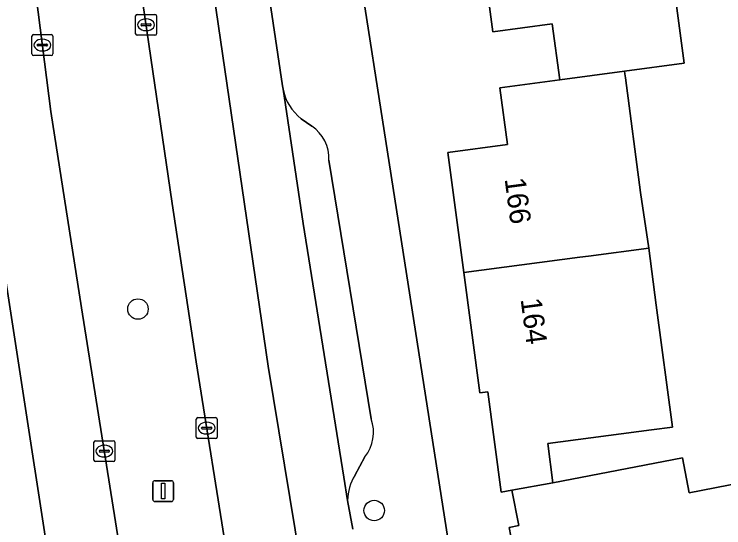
# Model space of a CAD drawing. Extents: x 158472 to 159562, y 388525 to 389606.
# Drawn here: x 159227.17 to 159261.07, y 389019.31 to 389043.86 of the extents above; entities that cross this region are included whole.
import ezdxf

# ---------------------------------------------------------------- set-up
doc = ezdxf.new("R2010")
doc.units = 0
for name, color, linetype in [('IMGEO_Berm_groen', 7, 'Continuous'), ('IMGEO_Boom', 7, 'Continuous'), ('IMGEO_Erf', 7, 'Continuous'), ('IMGEO_Kolk', 7, 'Continuous'), ('IMGEO_Lichtmast', 7, 'Continuous'), ('IMGEO_Pand', 7, 'Continuous'), ('IMGEO_Pand_nummerreeks', 7, 'Continuous'), ('IMGEO_Parkeervlak_open', 7, 'Continuous'), ('IMGEO_Rijbaan_lokaal_gesloten', 7, 'Continuous'), ('IMGEO_Voetpad_open', 7, 'Continuous')]:
    doc.layers.add(name, color=color, linetype=linetype)

msp = doc.modelspace()

# ---------------------------------------------------------------- linework, layer by layer
at = {"layer": 'IMGEO_Berm_groen'}
msp.add_lwpolyline([(159237.374, 389017.738), (159235.868, 389027.24), (159234.721, 389034.813), (159233.049, 389046.253), (159228.105, 389045.598), (159228.924, 389039.211), (159230.388, 389029.83), (159232.286, 389017.882), (159234.007, 389007.303), (159235.244, 389000), (159236.157, 388994.607), (159238.099, 388983.85), (159239.384, 388976.917), (159244.329, 388977.965), (159242.713, 388986.573), (159241.284, 388994.583), (159240.372, 389000), (159239.556, 389004.842)], close=True, dxfattribs=at)
at = {"layer": 'IMGEO_Boom'}
for centre in [(159233.084, 389029.767), (159244.37, 389020.134)]:
    msp.add_circle(centre, 0.489, dxfattribs=at)
at = {"layer": 'IMGEO_Erf'}
for points in [[(159251.931, 389013.522), (159250.816, 389019.33), (159251.278, 389019.419), (159250.953, 389021.108), (159250.437, 389021.009), (159249.802, 389025.805), (159249.415, 389025.754), (159248.652, 389031.508), (159247.889, 389037.258), (159250.74, 389037.636), (159250.38, 389040.35), (159253.234, 389040.73), (159252.88, 389043.402), (159250.036, 389043.025), (159249.27, 389048.796), (159252.064, 389049.166), (159252.051, 389049.267), (159252.027, 389049.449), (159251.299, 389054.939), (159254.225, 389055.327), (159254.063, 389056.553), (159255.676, 389058.036), (159244.867, 389056.334)], [(159242.545, 389053.107), (159249.635, 389007.582), (159250.996, 389000), (159254.598, 388979.924), (159261.057, 388981.275), (159260.778, 388982.724), (159259.382, 388982.456), (159258.319, 388987.992), (159257.337, 388993.108)], [(159261.239, 389047.656), (159258.415, 389047.29), (159258.444, 389047.071), (159258.481, 389046.794), (159259.18, 389041.522), (159256.33, 389041.142), (159256.348, 389041.006), (159256.373, 389040.815), (159257.099, 389035.345), (159257.487, 389032.679), (159257.848, 389029.956), (159258.621, 389024.127), (159257.622, 389023.995), (159252.665, 389023.337), (159252.913, 389021.464), (159259.098, 389022.651), (159259.419, 389020.982), (159261.949, 389021.468)]]:
    msp.add_lwpolyline(points, dxfattribs=at)
at = {"layer": 'IMGEO_Kolk'}
for p, q in [((159232.97, 389042.93), (159232.97, 389043.782)), ((159233.045, 389043.856), (159233.897, 389043.856)), ((159233.458, 389043.636), (159233.483, 389043.636)), ((159233.971, 389043.782), (159233.971, 389042.93)), ((159233.229, 389043.35), (159233.229, 389043.362)), ((159233.667, 389043.313), (159233.269, 389043.313)), ((159233.272, 389043.399), (159233.67, 389043.399)), ((159233.713, 389043.362), (159233.713, 389043.35)), ((159228.092, 389042.887), (159228.944, 389042.887)), ((159233.481, 389043.076), (159233.456, 389043.076)), ((159228.017, 389041.961), (159228.017, 389042.813)), ((159228.505, 389042.667), (159228.53, 389042.667)), ((159229.018, 389042.813), (159229.018, 389041.961)), ((159233.897, 389042.856), (159233.045, 389042.856)), ((159228.276, 389042.381), (159228.276, 389042.393)), ((159228.714, 389042.344), (159228.316, 389042.344)), ((159228.319, 389042.43), (159228.717, 389042.43)), ((159228.76, 389042.393), (159228.76, 389042.381)), ((159228.944, 389041.887), (159228.092, 389041.887)), ((159228.528, 389042.107), (159228.503, 389042.107)), ((159235.867, 389023.648), (159235.867, 389024.5)), ((159235.942, 389024.574), (159236.794, 389024.574)), ((159236.355, 389024.354), (159236.38, 389024.354)), ((159236.868, 389024.5), (159236.868, 389023.648)), ((159236.126, 389024.068), (159236.126, 389024.08)), ((159236.564, 389024.031), (159236.166, 389024.031)), ((159236.169, 389024.117), (159236.567, 389024.117)), ((159236.61, 389024.08), (159236.61, 389024.068)), ((159236.794, 389023.574), (159235.942, 389023.574)), ((159236.378, 389023.794), (159236.353, 389023.794)), ((159230.978, 389022.547), (159230.978, 389023.399)), ((159231.053, 389023.473), (159231.905, 389023.473)), ((159231.466, 389023.253), (159231.491, 389023.253)), ((159231.979, 389023.399), (159231.979, 389022.547)), ((159231.237, 389022.967), (159231.237, 389022.979)), ((159231.675, 389022.93), (159231.277, 389022.93)), ((159231.28, 389023.016), (159231.678, 389023.016)), ((159231.721, 389022.979), (159231.721, 389022.967)), ((159231.489, 389022.693), (159231.464, 389022.693)), ((159231.905, 389022.473), (159231.053, 389022.473))]:
    msp.add_line(p, q, dxfattribs=at)
for points in [[(159232.97, 389042.93), (159232.97, 389043.782)], [(159233.045, 389043.856), (159233.897, 389043.856)], [(159233.971, 389043.782), (159233.971, 389042.93)], [(159228.092, 389042.887), (159228.944, 389042.887)], [(159228.017, 389041.961), (159228.017, 389042.813)], [(159229.018, 389042.813), (159229.018, 389041.961)], [(159233.897, 389042.856), (159233.045, 389042.856)], [(159228.944, 389041.887), (159228.092, 389041.887)], [(159235.867, 389023.648), (159235.867, 389024.5)], [(159235.942, 389024.574), (159236.794, 389024.574)], [(159236.868, 389024.5), (159236.868, 389023.648)], [(159236.794, 389023.574), (159235.942, 389023.574)], [(159230.978, 389022.547), (159230.978, 389023.399)], [(159231.053, 389023.473), (159231.905, 389023.473)], [(159231.979, 389023.399), (159231.979, 389022.547)], [(159231.905, 389022.473), (159231.053, 389022.473)]]:
    msp.add_lwpolyline(points, dxfattribs=at)
for centre, radius, start, end in [((159233.047, 389043.78), 0.0765, 91.552, 178.448), ((159233.047, 389043.78), 0.0765, 91.552, 178.448), ((159233.895, 389043.78), 0.0765, 1.552, 88.448), ((159233.895, 389043.78), 0.0765, 1.552, 88.448), ((159233.269, 389043.359), 0.0403, 85.8775, 175.7526), ((159233.266, 389043.349), 0.0366, 178.938, 274.7102), ((159233.67, 389043.356), 0.043, 264.8664, 352.4533), ((159233.674, 389043.361), 0.0386, 1.7309, 96.639), ((159228.094, 389042.811), 0.0765, 91.552, 178.448), ((159228.094, 389042.811), 0.0765, 91.552, 178.448), ((159228.942, 389042.811), 0.0765, 1.552, 88.448), ((159228.942, 389042.811), 0.0765, 1.552, 88.448), ((159233.047, 389042.932), 0.0765, 181.552, 268.448), ((159233.047, 389042.932), 0.0765, 181.552, 268.448), ((159233.895, 389042.932), 0.0765, 271.552, 358.448), ((159233.895, 389042.932), 0.0765, 271.552, 358.448), ((159228.316, 389042.39), 0.0403, 85.8775, 175.7526), ((159228.313, 389042.38), 0.0366, 178.938, 274.7102), ((159228.717, 389042.387), 0.043, 264.8664, 352.4533), ((159228.721, 389042.392), 0.0386, 1.7309, 96.639), ((159228.094, 389041.963), 0.0765, 181.552, 268.448), ((159228.094, 389041.963), 0.0765, 181.552, 268.448), ((159228.942, 389041.963), 0.0765, 271.552, 358.448), ((159228.942, 389041.963), 0.0765, 271.552, 358.448), ((159235.944, 389024.498), 0.0765, 91.552, 178.448), ((159235.944, 389024.498), 0.0765, 91.552, 178.448), ((159236.792, 389024.498), 0.0765, 1.552, 88.448), ((159236.792, 389024.498), 0.0765, 1.552, 88.448), ((159236.166, 389024.077), 0.0403, 85.8775, 175.7526), ((159236.163, 389024.067), 0.0366, 178.938, 274.7102), ((159236.567, 389024.074), 0.043, 264.8664, 352.4533), ((159236.571, 389024.079), 0.0386, 1.7309, 96.639), ((159235.944, 389023.65), 0.0765, 181.552, 268.448), ((159235.944, 389023.65), 0.0765, 181.552, 268.448), ((159236.792, 389023.65), 0.0765, 271.552, 358.448), ((159236.792, 389023.65), 0.0765, 271.552, 358.448), ((159231.055, 389023.397), 0.0765, 91.552, 178.448), ((159231.055, 389023.397), 0.0765, 91.552, 178.448), ((159231.903, 389023.397), 0.0765, 1.552, 88.448), ((159231.903, 389023.397), 0.0765, 1.552, 88.448), ((159231.277, 389022.976), 0.0403, 85.8775, 175.7526), ((159231.274, 389022.966), 0.0366, 178.938, 274.7102), ((159231.678, 389022.973), 0.043, 264.8664, 352.4533), ((159231.682, 389022.978), 0.0386, 1.7309, 96.639), ((159231.055, 389022.549), 0.0765, 181.552, 268.448), ((159231.055, 389022.549), 0.0765, 181.552, 268.448), ((159231.903, 389022.549), 0.0765, 271.552, 358.448), ((159231.903, 389022.549), 0.0765, 271.552, 358.448)]:
    msp.add_arc(centre, radius, start, end, dxfattribs=at)
for centre, major_axis, ratio, start_param, end_param in [((159233.457, 389043.356), (-0.387, 0.002), 0.722429, 4.712389, 7.853982), ((159233.482, 389043.356), (-0.39, 0.002), 0.717154, 1.570796, 4.712389), ((159228.504, 389042.387), (-0.387, 0.002), 0.722429, 4.712389, 7.853982), ((159228.529, 389042.387), (-0.39, 0.002), 0.717154, 1.570796, 4.712389), ((159236.354, 389024.074), (-0.387, 0.002), 0.722429, 4.712389, 7.853982), ((159236.379, 389024.074), (-0.39, 0.002), 0.717154, 1.570796, 4.712389), ((159231.465, 389022.973), (-0.387, 0.002), 0.722429, 4.712389, 7.853982), ((159231.49, 389022.973), (-0.39, 0.002), 0.717154, 1.570796, 4.712389)]:
    msp.add_ellipse(centre, major_axis=major_axis, ratio=ratio, start_param=start_param, end_param=end_param, dxfattribs=at)
at = {"layer": 'IMGEO_Lichtmast'}
for p, q in [((159233.891, 389021.561), (159234.681, 389021.561)), ((159234.681, 389021.561), (159233.891, 389021.561)), ((159233.791, 389020.661), (159233.791, 389021.461)), ((159233.791, 389021.461), (159233.791, 389020.661)), ((159234.781, 389021.461), (159234.781, 389020.661)), ((159234.781, 389020.661), (159234.781, 389021.461)), ((159234.681, 389020.561), (159233.891, 389020.561)), ((159233.891, 389020.561), (159234.681, 389020.561))]:
    msp.add_line(p, q, dxfattribs=at)
msp.add_lwpolyline([(159234.211, 389021.436), (159234.361, 389021.436), (159234.361, 389020.686), (159234.211, 389020.686), (159234.211, 389021.436)], dxfattribs=at)
for centre, start, end in [((159233.891, 389021.461), 90, 180), ((159233.891, 389021.461), 90, 180), ((159234.681, 389021.461), 0, 90), ((159234.681, 389021.461), 360, 90), ((159233.891, 389020.661), 180, 270), ((159233.891, 389020.661), 180, 270), ((159234.681, 389020.661), 270, 0), ((159234.681, 389020.661), 270, 0)]:
    msp.add_arc(centre, 0.1, start, end, dxfattribs=at)
at = {"layer": 'IMGEO_Pand'}
for points in [[(159258.415, 389047.29), (159255.431, 389046.904), (159255.079, 389049.565), (159252.064, 389049.166), (159249.27, 389048.796), (159250.036, 389043.025), (159252.88, 389043.402), (159253.234, 389040.73), (159256.33, 389041.142), (159259.18, 389041.522), (159258.481, 389046.794), (159258.444, 389047.071)], [(159256.33, 389041.142), (159253.234, 389040.73), (159250.38, 389040.35), (159250.74, 389037.636), (159247.889, 389037.258), (159248.652, 389031.508), (159254.191, 389032.243), (159254.602, 389032.297), (159257.487, 389032.679), (159257.099, 389035.345), (159256.373, 389040.815), (159256.348, 389041.006)], [(159257.487, 389032.679), (159254.602, 389032.297), (159254.191, 389032.243), (159248.652, 389031.508), (159249.415, 389025.754), (159249.802, 389025.805), (159250.437, 389021.009), (159250.953, 389021.108), (159252.913, 389021.464), (159252.665, 389023.337), (159257.622, 389023.995), (159258.621, 389024.127), (159257.848, 389029.956)], [(159252.913, 389021.464), (159250.953, 389021.108), (159251.278, 389019.419), (159250.816, 389019.33), (159251.931, 389013.522), (159263.06, 389015.679), (159261.949, 389021.468), (159259.419, 389020.982), (159259.098, 389022.651)]]:
    msp.add_lwpolyline(points, close=True, dxfattribs=at)
at = {"layer": 'IMGEO_Parkeervlak_open'}
for points in [[(159240.014, 389040.276), (159240.972, 389033.856), (159242.92, 389021.726), (159243.101, 389020.617)], [(159241.386, 389038.518), (159240.883, 389038.868)], [(159244.23, 389024.51), (159242.211, 389036.879)], [(159243.448, 389021.816), (159243.917, 389022.697)]]:
    msp.add_lwpolyline(points, dxfattribs=at)
for centre, radius, start, end in [((159242.326, 389040.731), 2.356, 191.1297, 232.235), ((159240.326, 389036.957), 1.886, 357.6166, 55.8207), ((159242.462, 389023.882), 1.877, 320.8522, 19.5576), ((159245.383, 389020.606), 2.282, 147.9838, 179.7345)]:
    msp.add_arc(centre, radius, start, end, dxfattribs=at)
at = {"layer": 'IMGEO_Rijbaan_lokaal_gesloten'}
for points in [[(159226.154, 389068.732), (159227.448, 389067.049), (159229.363, 389063.258), (159230.694, 389059.225), (159232.111, 389052.733), (159232.143, 389052.454), (159232.606, 389049.285), (159233.049, 389046.253), (159234.721, 389034.813), (159235.868, 389027.24), (159237.374, 389017.738)], [(159243.352, 389019.241), (159243.101, 389020.617), (159242.92, 389021.726), (159240.972, 389033.856), (159240.014, 389040.276), (159239.991, 389040.431), (159238.646, 389049.44), (159236.201, 389054.749)], [(159223.469, 389052.45), (159230.156, 389009.067), (159243.098, 388939.791), (159258.627, 388872.238), (159268.084, 388832.358), (159271.51, 388833.21), (159271.366, 388833.818), (159264.636, 388861.977), (159261.846, 388873.649), (159261.159, 388876.524), (159260.92, 388877.525)], [(159243.098, 388939.791), (159230.156, 389009.067), (159223.469, 389052.45)], [(159230.388, 389029.83), (159228.924, 389039.211), (159228.105, 389045.598), (159228.05, 389046.024), (159227.659, 389048.602), (159227.2, 389051.619)], [(159246.77, 388983.007), (159242.913, 389005.102), (159239.311, 389027.03), (159235.995, 389049.749)], [(159235.995, 389049.749), (159239.311, 389027.03), (159242.913, 389005.102)], [(159257.931, 388890.57), (159254.003, 388907.092), (159253.329, 388910.034), (159251.777, 388916.807), (159249.674, 388926.001), (159247.854, 388934.479), (159246.461, 388941.219), (159245.833, 388944.455), (159245.17, 388947.869), (159242.837, 388959.153), (159240.575, 388970.495), (159239.908, 388974.086), (159239.384, 388976.917), (159238.099, 388983.85), (159236.157, 388994.607), (159235.244, 389000), (159234.007, 389007.303), (159232.286, 389017.882), (159230.388, 389029.83)]]:
    msp.add_lwpolyline(points, dxfattribs=at)
at = {"layer": 'IMGEO_Voetpad_open'}
for points in [[(159255.122, 388976.928), (159254.598, 388979.924), (159250.996, 389000), (159249.635, 389007.582), (159242.545, 389053.107)], [(159238.646, 389049.44), (159239.991, 389040.431), (159240.014, 389040.276)], [(159240.883, 389038.868), (159241.386, 389038.518)], [(159242.211, 389036.879), (159244.23, 389024.51)], [(159243.917, 389022.697), (159243.448, 389021.816)], [(159243.101, 389020.617), (159243.352, 389019.241)]]:
    msp.add_lwpolyline(points, dxfattribs=at)
for centre, radius, start, end in [((159242.326, 389040.731), 2.356, 191.1297, 232.235), ((159240.326, 389036.957), 1.886, 357.6166, 55.8207), ((159242.462, 389023.882), 1.877, 320.8522, 19.5576), ((159245.383, 389020.606), 2.282, 147.9838, 179.7345)]:
    msp.add_arc(centre, radius, start, end, dxfattribs=at)

# ---------------------------------------------------------------- texts
at = {"layer": 'IMGEO_Pand_nummerreeks'}
for s, p in [('166', (159250.599, 389035.989)), ('164', (159251.362, 389030.237))]:
    msp.add_text(s, height=1, rotation=277.5571, dxfattribs=at).set_placement(p)

doc.saveas('drawing.dxf')
